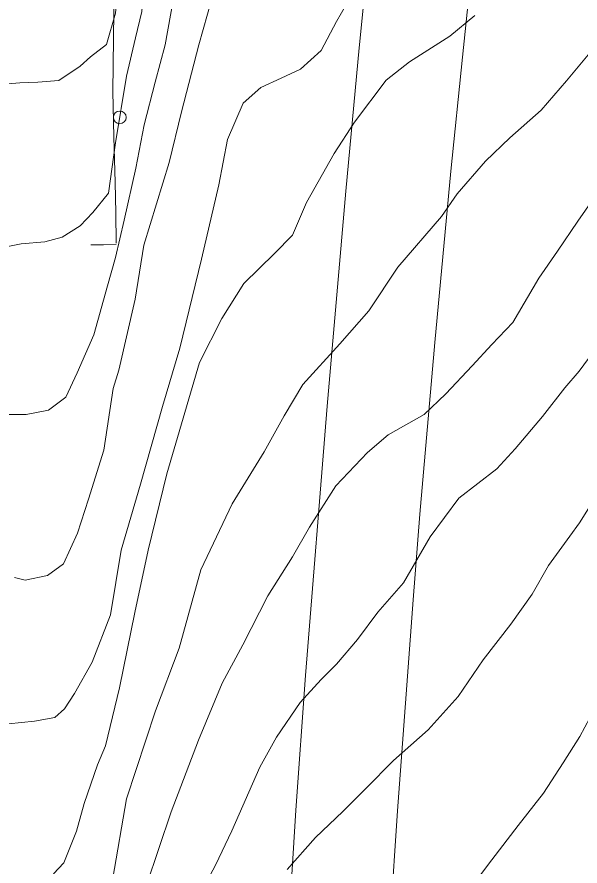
# Model space of a CAD drawing. Extents: x 2361284 to 2366480, y 6976556 to 6985346.
# Drawn here: x 2364474.8 to 2364562.9, y 6978117.1 to 6978250 of the extents above; entities that cross this region are included whole.
import ezdxf

# ---------------------------------------------------------------- set-up
doc = ezdxf.new("R2010")
doc.units = 0
doc.header["$LTSCALE"] = 1.9
for name, color, linetype, lineweight in [('12', 7, 'Continuous', 13), ('13', 7, 'Continuous', 13), ('14', 7, 'Continuous', 13), ('17', 7, 'Continuous', 13), ('3', 7, 'Continuous', 13), ('5', 7, 'Continuous', 13)]:
    doc.layers.add(name, color=color, linetype=linetype, lineweight=lineweight)

msp = doc.modelspace()

# ---------------------------------------------------------------- linework, layer by layer
at = {"layer": '12'}
for points in [[(2364501.876, 6978381.312), (2364501.993, 6978376.413), (2364502.126, 6978369.773), (2364502.201, 6978362.914), (2364502.077, 6978357.072), (2364501.932, 6978347.081), (2364501.393, 6978338.544), (2364501.08, 6978328.312), (2364499.712, 6978315.497), (2364498.897, 6978302.159), (2364497.753, 6978287.907), (2364496.743, 6978277.497), (2364495.409, 6978264.224), (2364494.326, 6978250.882), (2364493.355, 6978246.773), (2364491.952, 6978240.77), (2364490.211, 6978230.313), (2364489.106, 6978222.471), (2364486.665, 6978219.418), (2364484.705, 6978217.31), (2364481.871, 6978215.583), (2364479.128, 6978214.827), (2364475.47, 6978214.512), (2364469.462, 6978213.305)], [(2364571.195, 6978251.473), (2364568.711, 6978248.729), (2364564.678, 6978244.722), (2364560.762, 6978240.024), (2364556.806, 6978235.426), (2364551.938, 6978231.1), (2364548.112, 6978227.442), (2364543.68, 6978222.35), (2364541.243, 6978218.777), (2364534.388, 6978210.842), (2364529.833, 6978204.017), (2364525.293, 6978198.854), (2364519.542, 6978192.499), (2364516.629, 6978187.592), (2364513.482, 6978181.931), (2364508.449, 6978173.803), (2364503.577, 6978163.456), (2364500.184, 6978151.203), (2364496.447, 6978141.427), (2364491.928, 6978127.634), (2364489.785, 6978115.222)]]:
    msp.add_lwpolyline(points, dxfattribs=at)
at = {"layer": '13'}
for points in [[(2364498.833, 6978382.593), (2364498.546, 6978380.14), (2364498.554, 6978376.14), (2364498.509, 6978369.319), (2364498.545, 6978362.388), (2364498.536, 6978352.789), (2364498.073, 6978343.664), (2364497.652, 6978336.418), (2364497.063, 6978325.803), (2364496.396, 6978312.955), (2364495.916, 6978304.561), (2364494.9, 6978291.47), (2364493.817, 6978281.259), (2364493.355, 6978278.335), (2364492.52, 6978271.437), (2364491.293, 6978261.715), (2364490.188, 6978250.633), (2364488.775, 6978245.719), (2364486.283, 6978243.776), (2364484.697, 6978242.331), (2364481.348, 6978240.109), (2364478.08, 6978239.798), (2364475.23, 6978239.731), (2364470.744, 6978239.338)], [(2364588.719, 6978256.411), (2364586.726, 6978247.13), (2364584.642, 6978235.911), (2364582.763, 6978225.272), (2364580.249, 6978215.338), (2364577.51, 6978203.651), (2364574.627, 6978189.144), (2364572.57, 6978179.383), (2364571.003, 6978168.577), (2364569.542, 6978161.323), (2364568.324, 6978154.731), (2364567.117, 6978146.019), (2364566.654, 6978144.205), (2364566.003, 6978143.259), (2364562.888, 6978137.388), (2364560.247, 6978133.253), (2364557.162, 6978128.524), (2364553.211, 6978123.476), (2364549.092, 6978118.076), (2364545.448, 6978113.231)], [(2364499.742, 6978255.565), (2364497.995, 6978245.667), (2364496.421, 6978239.842), (2364494.714, 6978233.146), (2364493.389, 6978226.372), (2364491.546, 6978218.214), (2364490.222, 6978212.352), (2364488.974, 6978207.92), (2364486.817, 6978200.278), (2364484.203, 6978194.303), (2364482.459, 6978190.526), (2364479.739, 6978188.451), (2364476.224, 6978187.788), (2364472.013, 6978187.818)], [(2364505.974, 6978255.314), (2364503.256, 6978245.647), (2364500.535, 6978235.181), (2364498.63, 6978227.262), (2364494.654, 6978214.284), (2364493.274, 6978205.84), (2364490.739, 6978194.755), (2364489.827, 6978191.887), (2364488.358, 6978182.232), (2364485.961, 6978174.519), (2364484.272, 6978169.213), (2364482.057, 6978164.421), (2364479.575, 6978162.587), (2364476.079, 6978161.852), (2364474.427, 6978162.258)], [(2364527.9, 6978254.802), (2364524.793, 6978249.312), (2364522.396, 6978244.76), (2364519.153, 6978241.879), (2364516.146, 6978240.45), (2364512.96, 6978238.99), (2364510.193, 6978236.533), (2364507.717, 6978230.839), (2364506.354, 6978223.755), (2364503.655, 6978212.14), (2364500.277, 6978198.186), (2364497.544, 6978189.041), (2364494.12, 6978176.867), (2364491.118, 6978166.538), (2364489.414, 6978156.421), (2364486.564, 6978149.024), (2364483.79, 6978144.117), (2364482.213, 6978141.702), (2364480.696, 6978140.366), (2364477.531, 6978139.776), (2364473.464, 6978139.358)], [(2364584.641, 6978253.972), (2364582.894, 6978247.234), (2364579.523, 6978232.762), (2364577.643, 6978222.203), (2364575.893, 6978212.717), (2364573.387, 6978198.661), (2364571.105, 6978190.469), (2364569.626, 6978185.055), (2364567.963, 6978180.069), (2364566.328, 6978176.433), (2364562.8, 6978170.859), (2364561.33, 6978168.725), (2364557.993, 6978164.163), (2364555.436, 6978159.649), (2364552.071, 6978154.957), (2364547.734, 6978149.415), (2364543.828, 6978143.668), (2364539.147, 6978138.432), (2364533.733, 6978133.611), (2364529.384, 6978129.26), (2364525.809, 6978125.636), (2364521.498, 6978121.554), (2364517.094, 6978116.571)], [(2364546.425, 6978250.247), (2364542.524, 6978247.05), (2364536.203, 6978242.981), (2364532.54, 6978240.126), (2364527.592, 6978233.568), (2364524.409, 6978228.667), (2364520.091, 6978220.966), (2364517.92, 6978215.866), (2364515.097, 6978213.019), (2364510.271, 6978208.313), (2364506.843, 6978202.809), (2364503.359, 6978195.925), (2364498.244, 6978178.506), (2364495.298, 6978166.537), (2364493.24, 6978156.777), (2364490.852, 6978144.994), (2364488.639, 6978135.922), (2364487.387, 6978132.951), (2364485.284, 6978126.91), (2364484.106, 6978122.549), (2364482.143, 6978117.589), (2364480.519, 6978115.864)], [(2364565.768, 6978222.71), (2364562.541, 6978218.08), (2364559.386, 6978213.35), (2364556.435, 6978209.152), (2364552.402, 6978202.222), (2364549.125, 6978198.741), (2364546.026, 6978195.441), (2364541.897, 6978191.012), (2364538.487, 6978187.81), (2364532.878, 6978184.626), (2364529.634, 6978181.845), (2364524.714, 6978176.608), (2364520.594, 6978170.168), (2364517.899, 6978165.512), (2364514.056, 6978159.415), (2364510.129, 6978151.718), (2364506.916, 6978145.737), (2364503.181, 6978136.79), (2364498.906, 6978125.62), (2364495.086, 6978114.132)], [(2364565.866, 6978198.77), (2364562.774, 6978194.59), (2364560.539, 6978191.959), (2364557.031, 6978187.476), (2364552.77, 6978182.425), (2364549.88, 6978179.297), (2364543.944, 6978174.68), (2364539.44, 6978168.647), (2364535.298, 6978161.467), (2364531.272, 6978156.839), (2364528.082, 6978152.598), (2364524.81, 6978148.697), (2364522.402, 6978146.314), (2364519.126, 6978142.693), (2364515.427, 6978137.296), (2364512.821, 6978132.612), (2364508.396, 6978122.61), (2364505.877, 6978117.225), (2364501.338, 6978108.731)]]:
    msp.add_lwpolyline(points, dxfattribs=at)
at = {"layer": '14'}
msp.add_lwpolyline([(2364559.651, 6978365.3), (2364554.209, 6978327.211), (2364551.638, 6978308.154), (2364549.289, 6978289.067), (2364548.227, 6978279.507), (2364544.496, 6978243.761), (2364542.71, 6978225.885), (2364540.173, 6978199.059), (2364537.849, 6978172.208), (2364536.783, 6978158.771), (2364534.355, 6978125.768), (2364533.251, 6978109.262), (2364531.793, 6978084.495), (2364530.636, 6978059.712), (2364530.193, 6978047.313), (2364529.09, 6978007.759), (2364528.667, 6977987.98), (2364528.22, 6977958.309), (2364527.073, 6977842.272), (2364525.399, 6977716.488), (2364524.189, 6977602.891), (2364523.198, 6977505.227)], dxfattribs=at)
at = {"layer": '17'}
msp.add_lwpolyline([(2364492.248, 6978384.25), (2364491.273, 6978361.619), (2364490.723, 6978333.222), (2364490.525, 6978302.489), (2364490.357, 6978271.766), (2364490.006, 6978255.062), (2364489.785, 6978238.349), (2364489.952, 6978231.24), (2364490.17, 6978224.121), (2364490.255, 6978219.372), (2364490.33, 6978214.623)], dxfattribs=at)
msp.add_circle((2364490.883, 6978234.307), 1, dxfattribs=at)
at = {"layer": '3'}
msp.add_lwpolyline([(2364507.227, 6977505.075), (2364509.14, 6977657.342), (2364511.607, 6977840.625), (2364513.428, 6977990.981), (2364513.969, 6978021.571), (2364514.356, 6978036.863), (2364515.09, 6978059.799), (2364516.547, 6978094.195), (2364517.101, 6978104.758), (2364518.417, 6978125.867), (2364519.944, 6978146.959), (2364523.335, 6978189.126), (2364526.262, 6978222.784), (2364528.365, 6978245.204), (2364532.805, 6978290.031), (2364533.891, 6978300.057), (2364536.417, 6978320.058), (2364539.283, 6978340.016), (2364545.392, 6978379.905)], dxfattribs=at)
at = {"layer": '5'}
msp.add_lwpolyline([(2364490.33, 6978214.424), (2364488.34, 6978214.379), (2364486.341, 6978214.334)], dxfattribs=at)

doc.saveas('drawing.dxf')
